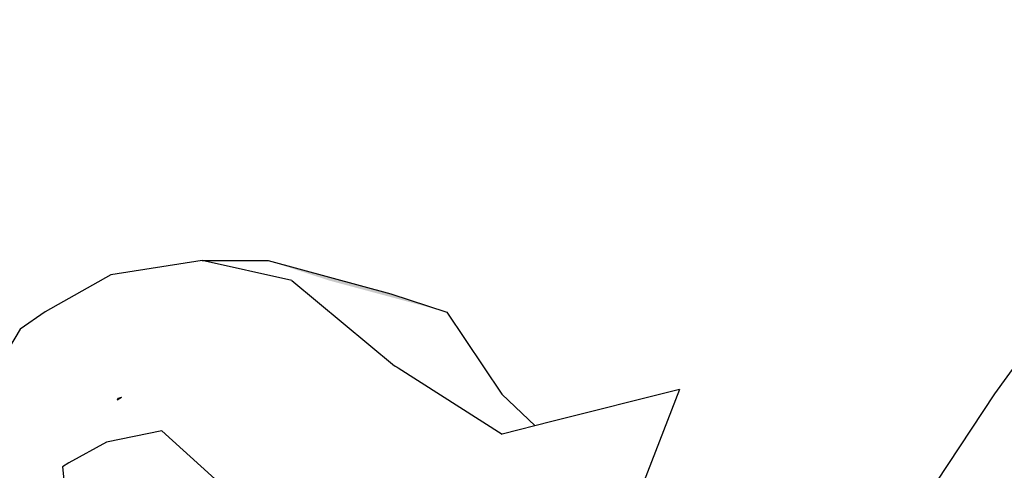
# Model space of a CAD drawing. Header units: millimetres. Extents: x -25478 to 4005, y -8416 to 11348.
# Tile 442 of 580: x -4375 to -4249, y 10817 to 10875. Entities that reach past the tile are written whole.
import ezdxf

# ---------------------------------------------------------------- set-up
doc = ezdxf.new("R2010")
doc.units = ezdxf.units.MM
doc.header["$MEASUREMENT"] = 0
doc.linetypes.add('Wipeout_Contour', pattern=[1000, 0, -1000])
for name, color, linetype in [('POHLED ZÁPADNÍ_1_Konstrukce - nosné', 7, 'Continuous'), ('POHLED ZÁPADNÍ_1_Nové_Konstrukce - krov', 7, 'Continuous'), ('POHLED ZÁPADNÍ_1_Nové_Výplně - Povrchové', 7, 'Continuous')]:
    doc.layers.add(name, color=color, linetype=linetype)

# ---------------------------------------------------------------- blocks, each defined once
blk = doc.blocks.new('*X73', base_point=(-25690.45, -8330.81))
at = {"layer": 'POHLED ZÁPADNÍ_1_Nové_Výplně - Povrchové', "linetype": 'Continuous', "lineweight": 20, "true_color": 0xffaaaa}
blk.add_hatch(color=21, dxfattribs=at).paths.add_polyline_path([(-4335.38, 10841.55), (-4320.3, 10837.5), (-4327.44, 10839.86), (-4343.15, 10844.09)])

msp = doc.modelspace()

# ---------------------------------------------------------------- linework, layer by layer
at = {"layer": 'POHLED ZÁPADNÍ_1_Nové_Konstrukce - krov', "color": 1, "linetype": 'Continuous', "lineweight": 25}
for p, q in [((-4290.49, 10827.58), (-4296.42, 10812.33)), ((-4361.93, 10826.55), (-4362.51, 10826.22)), ((-4362.4, 10826.42), (-4362.51, 10826.22)), ((-4361.93, 10826.55), (-4362.4, 10826.42)), ((-4369.49, 10817.68), (-4368.11, 10803.75))]:
    msp.add_line(p, q, dxfattribs=at)
at = {"layer": 'POHLED ZÁPADNÍ_1_Nové_Konstrukce - krov', "color": 1, "linetype": 'Continuous', "lineweight": 25, "flags": 128}
for points in [[(-4035.93, 10806.73), (-4052.85, 10832.13), (-4080.32, 10855.06), (-4086.77, 10858.55), (-4109.11, 10868.14), (-4127, 10873.45), (-4128.18, 10873.62), (-4142.76, 10874.96), (-4157.97, 10874.89), (-4171.22, 10873.56), (-4173.8, 10873.15), (-4191.87, 10867.58), (-4214.58, 10857.58), (-4219.5, 10854.86), (-4246.63, 10831.86), (-4250.16, 10827.04), (-4263.59, 10806.65)], [(-4356.78, 10822.29), (-4363.87, 10820.83), (-4368.7, 10818.2), (-4369.49, 10817.68)], [(-4356.78, 10822.29), (-4345.43, 10811.98), (-4339.78, 10800.44)]]:
    msp.add_lwpolyline(points, dxfattribs=at)

# ---------------------------------------------------------------- wipeouts: each hides what was drawn before it
at = {"color": 254, "linetype": 'Wipeout_Contour', "lineweight": 0, "ltscale": 46616.260134}
msp.add_wipeout([(-4326.83, 10830.62), (-4313.2, 10821.87), (-4308.98, 10822.93), (-4313.25, 10826.97)], dxfattribs=at).dxf.layer = 'POHLED ZÁPADNÍ_1_Nové_Výplně - Povrchové'

# ---------------------------------------------------------------- next in the draw order: wipeouts: each hides what was drawn before it
at = {"color": 254, "linetype": 'Wipeout_Contour', "lineweight": 0, "ltscale": 46660.556787}
msp.add_wipeout([(-4313.25, 10826.97), (-4320.3, 10837.5), (-4335.38, 10841.55), (-4326.83, 10830.62)], dxfattribs=at).dxf.layer = 'POHLED ZÁPADNÍ_1_Nové_Výplně - Povrchové'

# ---------------------------------------------------------------- next in the draw order: linework, layer by layer
at = {"layer": 'POHLED ZÁPADNÍ_1_Nové_Konstrukce - krov', "color": 1, "linetype": 'Continuous', "lineweight": 25}
msp.add_line((-4313.25, 10826.97), (-4308.98, 10822.93), dxfattribs=at)
at = {"layer": 'POHLED ZÁPADNÍ_1_Nové_Konstrukce - krov', "color": 1, "linetype": 'Continuous', "lineweight": 25, "flags": 128}
msp.add_lwpolyline([(-4290.49, 10827.58), (-4306.83, 10823.47), (-4313.2, 10821.87)], dxfattribs=at)

# ---------------------------------------------------------------- next in the draw order: wipeouts: each hides what was drawn before it
at = {"color": 254, "linetype": 'Wipeout_Contour', "lineweight": 0, "ltscale": 46696.349684}
msp.add_wipeout([(-4335.38, 10841.55), (-4320.3, 10837.5), (-4327.44, 10839.86), (-4343.15, 10844.09)], dxfattribs=at).dxf.layer = 'POHLED ZÁPADNÍ_1_Nové_Výplně - Povrchové'

# ---------------------------------------------------------------- next in the draw order: linework, layer by layer
at = {"layer": 'POHLED ZÁPADNÍ_1_Nové_Konstrukce - krov', "color": 1, "linetype": 'Continuous', "lineweight": 25}
msp.add_line((-4320.3, 10837.5), (-4313.25, 10826.97), dxfattribs=at)

# ---------------------------------------------------------------- next in the draw order: block references
at = {"layer": 'POHLED ZÁPADNÍ_1_Konstrukce - nosné', "color": 9, "linetype": 'Continuous', "lineweight": 13}
msp.add_blockref('*X73', (-25690.45, -8330.81), dxfattribs=at)

# ---------------------------------------------------------------- next in the draw order: wipeouts: each hides what was drawn before it
at = {"color": 254, "linetype": 'Wipeout_Contour', "lineweight": 0, "ltscale": 35017.66534}
msp.add_wipeout([(-4327, 10830.62), (-4335.38, 10841.55), (-4340.14, 10841.55)], dxfattribs=at).dxf.layer = 'POHLED ZÁPADNÍ_1_Nové_Výplně - Povrchové'

# ---------------------------------------------------------------- next in the draw order: linework, layer by layer
at = {"layer": 'POHLED ZÁPADNÍ_1_Nové_Konstrukce - krov', "color": 1, "linetype": 'Continuous', "lineweight": 25}
msp.add_line((-4327.44, 10839.86), (-4320.3, 10837.5), dxfattribs=at)

# ---------------------------------------------------------------- next in the draw order: wipeouts: each hides what was drawn before it
at = {"color": 254, "linetype": 'Wipeout_Contour', "lineweight": 0, "ltscale": 46720.493558}
msp.add_wipeout([(-4340.14, 10841.55), (-4335.38, 10841.55), (-4343.15, 10844.09), (-4351.63, 10844.09)], dxfattribs=at).dxf.layer = 'POHLED ZÁPADNÍ_1_Nové_Výplně - Povrchové'

# ---------------------------------------------------------------- next in the draw order: linework, layer by layer
at = {"layer": 'POHLED ZÁPADNÍ_1_Nové_Konstrukce - krov', "color": 1, "linetype": 'Continuous', "lineweight": 25}
for p, q in [((-4351.63, 10844.09), (-4343.15, 10844.09)), ((-4343.15, 10844.09), (-4327.44, 10839.86))]:
    msp.add_line(p, q, dxfattribs=at)
at = {"layer": 'POHLED ZÁPADNÍ_1_Nové_Konstrukce - krov', "color": 1, "linetype": 'Continuous', "lineweight": 25, "flags": 128}
for points in [[(-4340.14, 10841.55), (-4351.63, 10844.09), (-4363.33, 10842.29), (-4371.71, 10837.52), (-4374.91, 10835.32), (-4381.49, 10824.29)], [(-4340.14, 10841.55), (-4327, 10830.62), (-4326.51, 10830.35), (-4313.2, 10821.87)]]:
    msp.add_lwpolyline(points, dxfattribs=at)

doc.saveas('drawing.dxf')
